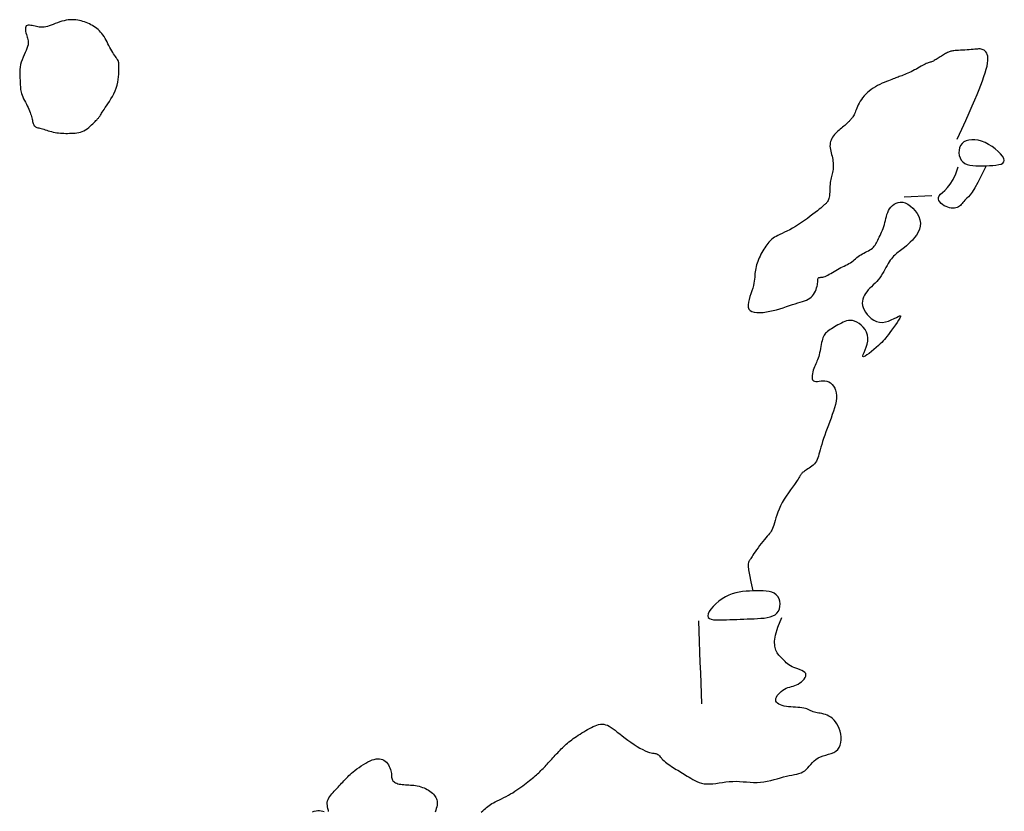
# Model space of a CAD drawing. Header units: millimetres. Extents: x 32690613 to 32693367, y 5343692 to 5344708.
# Tile 704 of 1009: x 32693167 to 32693202, y 5343744 to 5343772. Entities that reach past the tile are written whole.
import ezdxf

# ---------------------------------------------------------------- set-up
doc = ezdxf.new("R2010")
doc.units = ezdxf.units.MM
doc.header["$LTSCALE"] = 20
doc.layers.add('02-DGM_HL_493.00', color=102, linetype='Continuous')
doc.layers.add('02-DGM_HL_493.50', color=112, linetype='Continuous')

msp = doc.modelspace()

# ---------------------------------------------------------------- linework, layer by layer
at = {"layer": '02-DGM_HL_493.00', "elevation": 493, "flags": 128}
msp.add_lwpolyline([(32693169.783, 5343768.869), (32693169.799, 5343768.892), (32693169.815, 5343768.919), (32693169.833, 5343768.949), (32693169.854, 5343768.984), (32693169.878, 5343769.024), (32693169.907, 5343769.071), (32693169.941, 5343769.123), (32693169.981, 5343769.184), (32693170.027, 5343769.252), (32693170.079, 5343769.327), (32693170.133, 5343769.409), (32693170.188, 5343769.497), (32693170.242, 5343769.59), (32693170.293, 5343769.687), (32693170.34, 5343769.787), (32693170.38, 5343769.89), (32693170.411, 5343769.994), (32693170.436, 5343770.099), (32693170.453, 5343770.202), (32693170.465, 5343770.301), (32693170.473, 5343770.396), (32693170.478, 5343770.483), (32693170.48, 5343770.562), (32693170.481, 5343770.63), (32693170.481, 5343770.687), (32693170.48, 5343770.734), (32693170.478, 5343770.772), (32693170.475, 5343770.805), (32693170.468, 5343770.834), (32693170.459, 5343770.861), (32693170.446, 5343770.888), (32693170.429, 5343770.917), (32693170.407, 5343770.951), (32693170.382, 5343770.988), (32693170.353, 5343771.03), (32693170.322, 5343771.075), (32693170.288, 5343771.125), (32693170.254, 5343771.177), (32693170.219, 5343771.234), (32693170.184, 5343771.293), (32693170.15, 5343771.356), (32693170.116, 5343771.421), (32693170.083, 5343771.487), (32693170.049, 5343771.553), (32693170.014, 5343771.619), (32693169.979, 5343771.684), (32693169.942, 5343771.746), (32693169.903, 5343771.805), (32693169.862, 5343771.86), (32693169.819, 5343771.91), (32693169.775, 5343771.957), (32693169.728, 5343772.001), (32693169.68, 5343772.042), (32693169.63, 5343772.079), (32693169.578, 5343772.114), (32693169.525, 5343772.147), (32693169.471, 5343772.177), (32693169.415, 5343772.206), (32693169.359, 5343772.232), (32693169.301, 5343772.256), (32693169.242, 5343772.278), (32693169.182, 5343772.297), (32693169.12, 5343772.314), (32693169.058, 5343772.329), (32693168.994, 5343772.34), (32693168.929, 5343772.349), (32693168.863, 5343772.355), (32693168.795, 5343772.357), (32693168.725, 5343772.355), (32693168.653, 5343772.349), (32693168.579, 5343772.338), (32693168.503, 5343772.321), (32693168.424, 5343772.3), (32693168.344, 5343772.275), (32693168.263, 5343772.247), (32693168.184, 5343772.217), (32693168.106, 5343772.188), (32693168.032, 5343772.16), (32693167.962, 5343772.135), (32693167.897, 5343772.115), (32693167.838, 5343772.099), (32693167.784, 5343772.089), (32693167.735, 5343772.084), (32693167.688, 5343772.082), (32693167.643, 5343772.085), (32693167.598, 5343772.09), (32693167.552, 5343772.099), (32693167.504, 5343772.109), (32693167.453, 5343772.121), (32693167.4, 5343772.134), (32693167.347, 5343772.145), (32693167.296, 5343772.153), (32693167.247, 5343772.157), (32693167.204, 5343772.156), (32693167.167, 5343772.148), (32693167.138, 5343772.131), (32693167.119, 5343772.104), (32693167.108, 5343772.069), (32693167.104, 5343772.028), (32693167.107, 5343771.981), (32693167.114, 5343771.931), (32693167.126, 5343771.879), (32693167.139, 5343771.828), (32693167.155, 5343771.778), (32693167.17, 5343771.731), (32693167.184, 5343771.686), (32693167.196, 5343771.641), (32693167.205, 5343771.597), (32693167.209, 5343771.55), (32693167.208, 5343771.5), (32693167.201, 5343771.446), (32693167.185, 5343771.386), (32693167.162, 5343771.319), (32693167.132, 5343771.246), (32693167.097, 5343771.169), (32693167.06, 5343771.087), (32693167.023, 5343771.002), (32693166.988, 5343770.915), (32693166.956, 5343770.826), (32693166.931, 5343770.738), (32693166.914, 5343770.65), (32693166.904, 5343770.564), (32693166.899, 5343770.48), (32693166.899, 5343770.398), (32693166.901, 5343770.32), (32693166.906, 5343770.245), (32693166.911, 5343770.175), (32693166.916, 5343770.11), (32693166.918, 5343770.05), (32693166.92, 5343769.995), (32693166.922, 5343769.943), (32693166.924, 5343769.893), (32693166.929, 5343769.843), (32693166.936, 5343769.794), (32693166.947, 5343769.743), (32693166.963, 5343769.689), (32693166.985, 5343769.631), (32693167.011, 5343769.571), (32693167.041, 5343769.508), (32693167.073, 5343769.443), (32693167.106, 5343769.378), (32693167.139, 5343769.313), (32693167.172, 5343769.249), (32693167.202, 5343769.186), (32693167.229, 5343769.126), (32693167.252, 5343769.068), (32693167.273, 5343769.013), (32693167.292, 5343768.96), (32693167.308, 5343768.909), (32693167.322, 5343768.861), (32693167.335, 5343768.814), (32693167.346, 5343768.77), (32693167.356, 5343768.728), (32693167.365, 5343768.689), (32693167.374, 5343768.652), (32693167.384, 5343768.618), (32693167.395, 5343768.586), (32693167.408, 5343768.559), (32693167.424, 5343768.534), (32693167.443, 5343768.514), (32693167.465, 5343768.497), (32693167.49, 5343768.483), (32693167.52, 5343768.471), (32693167.552, 5343768.461), (32693167.588, 5343768.452), (32693167.628, 5343768.443), (32693167.671, 5343768.432), (32693167.717, 5343768.42), (32693167.766, 5343768.405), (32693167.819, 5343768.389), (32693167.874, 5343768.371), (32693167.931, 5343768.353), (32693167.99, 5343768.335), (32693168.05, 5343768.318), (32693168.112, 5343768.302), (32693168.175, 5343768.288), (32693168.238, 5343768.278), (32693168.302, 5343768.27), (32693168.366, 5343768.264), (32693168.431, 5343768.26), (32693168.496, 5343768.258), (32693168.562, 5343768.257), (32693168.628, 5343768.257), (32693168.695, 5343768.258), (32693168.762, 5343768.259), (32693168.828, 5343768.262), (32693168.895, 5343768.267), (32693168.962, 5343768.274), (32693169.027, 5343768.286), (32693169.092, 5343768.302), (32693169.156, 5343768.323), (32693169.218, 5343768.35), (32693169.278, 5343768.384), (32693169.337, 5343768.424), (32693169.392, 5343768.467), (32693169.445, 5343768.513), (32693169.494, 5343768.559), (32693169.54, 5343768.604), (32693169.581, 5343768.646), (32693169.618, 5343768.684), (32693169.649, 5343768.717), (32693169.676, 5343768.745), (32693169.699, 5343768.769), (32693169.72, 5343768.79), (32693169.738, 5343768.81), (32693169.754, 5343768.829), (32693169.769, 5343768.848)], close=True, dxfattribs=at)
at = {"layer": '02-DGM_HL_493.50', "elevation": 493.5, "flags": 128}
for points in [[(32693200.723, 5343768.05), (32693200.886, 5343768.409), (32693201.028, 5343768.725), (32693201.153, 5343769.003), (32693201.262, 5343769.249), (32693201.357, 5343769.466), (32693201.44, 5343769.661), (32693201.513, 5343769.838), (32693201.578, 5343770.001), (32693201.637, 5343770.156), (32693201.688, 5343770.302), (32693201.733, 5343770.439), (32693201.77, 5343770.567), (32693201.799, 5343770.684), (32693201.819, 5343770.791), (32693201.83, 5343770.886), (32693201.832, 5343770.97), (32693201.825, 5343771.042), (32693201.808, 5343771.103), (32693201.785, 5343771.154), (32693201.757, 5343771.196), (32693201.724, 5343771.229), (32693201.69, 5343771.254), (32693201.654, 5343771.274), (32693201.62, 5343771.287), (32693201.587, 5343771.296), (32693201.555, 5343771.301), (32693201.522, 5343771.303), (32693201.487, 5343771.302), (32693201.449, 5343771.299), (32693201.405, 5343771.294), (32693201.355, 5343771.289), (32693201.297, 5343771.283), (32693201.231, 5343771.278), (32693201.157, 5343771.273), (32693201.079, 5343771.268), (32693200.999, 5343771.263), (32693200.919, 5343771.259), (32693200.841, 5343771.255), (32693200.769, 5343771.25), (32693200.704, 5343771.246), (32693200.648, 5343771.241), (32693200.601, 5343771.236), (32693200.561, 5343771.231), (32693200.526, 5343771.224), (32693200.494, 5343771.217), (32693200.465, 5343771.208), (32693200.436, 5343771.197), (32693200.406, 5343771.184), (32693200.374, 5343771.169), (32693200.34, 5343771.153), (32693200.304, 5343771.134), (32693200.267, 5343771.114), (32693200.229, 5343771.093), (32693200.19, 5343771.07), (32693200.151, 5343771.047), (32693200.112, 5343771.023), (32693200.074, 5343770.998), (32693200.036, 5343770.973), (32693199.999, 5343770.949), (32693199.963, 5343770.926), (32693199.928, 5343770.904), (32693199.894, 5343770.884), (32693199.861, 5343770.866), (32693199.83, 5343770.85), (32693199.8, 5343770.838), (32693199.77, 5343770.828), (32693199.741, 5343770.819), (32693199.711, 5343770.81), (32693199.679, 5343770.801), (32693199.645, 5343770.789), (32693199.608, 5343770.775), (32693199.567, 5343770.757), (32693199.522, 5343770.734), (32693199.472, 5343770.707), (32693199.42, 5343770.677), (32693199.365, 5343770.645), (32693199.307, 5343770.612), (32693199.248, 5343770.578), (32693199.187, 5343770.544), (32693199.126, 5343770.511), (32693199.065, 5343770.481), (32693199.004, 5343770.452), (32693198.944, 5343770.426), (32693198.885, 5343770.401), (32693198.829, 5343770.378), (32693198.774, 5343770.357), (32693198.723, 5343770.337), (32693198.675, 5343770.319), (32693198.63, 5343770.302), (32693198.588, 5343770.286), (32693198.547, 5343770.27), (32693198.505, 5343770.255), (32693198.462, 5343770.238), (32693198.415, 5343770.221), (32693198.363, 5343770.201), (32693198.305, 5343770.179), (32693198.24, 5343770.154), (32693198.168, 5343770.127), (32693198.092, 5343770.096), (32693198.012, 5343770.062), (32693197.931, 5343770.024), (32693197.849, 5343769.984), (32693197.769, 5343769.939), (32693197.691, 5343769.891), (32693197.617, 5343769.839), (32693197.547, 5343769.784), (32693197.481, 5343769.727), (32693197.42, 5343769.667), (32693197.363, 5343769.605), (32693197.311, 5343769.542), (32693197.265, 5343769.478), (32693197.223, 5343769.414), (32693197.186, 5343769.35), (32693197.154, 5343769.287), (32693197.126, 5343769.226), (32693197.101, 5343769.166), (32693197.078, 5343769.109), (32693197.057, 5343769.056), (32693197.037, 5343769.006), (32693197.018, 5343768.961), (32693196.999, 5343768.921), (32693196.979, 5343768.886), (32693196.96, 5343768.855), (32693196.94, 5343768.826), (32693196.92, 5343768.801), (32693196.9, 5343768.777), (32693196.88, 5343768.755), (32693196.86, 5343768.733), (32693196.84, 5343768.711), (32693196.82, 5343768.689), (32693196.798, 5343768.667), (32693196.776, 5343768.644), (32693196.751, 5343768.62), (32693196.724, 5343768.595), (32693196.695, 5343768.569), (32693196.662, 5343768.542), (32693196.626, 5343768.512), (32693196.587, 5343768.481), (32693196.546, 5343768.448), (32693196.504, 5343768.414), (32693196.461, 5343768.377), (32693196.417, 5343768.339), (32693196.375, 5343768.299), (32693196.334, 5343768.256), (32693196.295, 5343768.212), (32693196.259, 5343768.166), (32693196.226, 5343768.118), (32693196.198, 5343768.068), (32693196.173, 5343768.017), (32693196.154, 5343767.964), (32693196.14, 5343767.91), (32693196.133, 5343767.854), (32693196.132, 5343767.797), (32693196.137, 5343767.738), (32693196.146, 5343767.679), (32693196.159, 5343767.619), (32693196.174, 5343767.558), (32693196.189, 5343767.497), (32693196.205, 5343767.435), (32693196.218, 5343767.373), (32693196.23, 5343767.311), (32693196.239, 5343767.25), (32693196.245, 5343767.188), (32693196.249, 5343767.128), (32693196.25, 5343767.069), (32693196.248, 5343767.011), (32693196.244, 5343766.955), (32693196.237, 5343766.902), (32693196.227, 5343766.85), (32693196.216, 5343766.8), (32693196.203, 5343766.751), (32693196.189, 5343766.702), (32693196.176, 5343766.651), (32693196.163, 5343766.598), (32693196.151, 5343766.541), (32693196.142, 5343766.481), (32693196.135, 5343766.416), (32693196.131, 5343766.347), (32693196.128, 5343766.277), (32693196.125, 5343766.206), (32693196.122, 5343766.137), (32693196.118, 5343766.07), (32693196.113, 5343766.009), (32693196.105, 5343765.953), (32693196.094, 5343765.905), (32693196.081, 5343765.865), (32693196.065, 5343765.83), (32693196.048, 5343765.8), (32693196.029, 5343765.774), (32693196.009, 5343765.751), (32693195.989, 5343765.731), (32693195.969, 5343765.712), (32693195.949, 5343765.693), (32693195.927, 5343765.674), (32693195.903, 5343765.652), (32693195.874, 5343765.627), (32693195.839, 5343765.597), (32693195.796, 5343765.562), (32693195.743, 5343765.519), (32693195.679, 5343765.468), (32693195.603, 5343765.408), (32693195.516, 5343765.34), (32693195.421, 5343765.267), (32693195.318, 5343765.191), (32693195.211, 5343765.114), (32693195.102, 5343765.038), (32693194.992, 5343764.965), (32693194.884, 5343764.897), (32693194.779, 5343764.836), (32693194.678, 5343764.781), (32693194.581, 5343764.733), (32693194.49, 5343764.689), (32693194.405, 5343764.648), (32693194.326, 5343764.611), (32693194.254, 5343764.576), (32693194.189, 5343764.542), (32693194.131, 5343764.508), (32693194.08, 5343764.475), (32693194.035, 5343764.44), (32693193.994, 5343764.404), (32693193.957, 5343764.366), (32693193.921, 5343764.326), (32693193.887, 5343764.283), (32693193.853, 5343764.237), (32693193.818, 5343764.187), (32693193.782, 5343764.133), (32693193.746, 5343764.077), (32693193.71, 5343764.018), (32693193.675, 5343763.957), (32693193.642, 5343763.894), (32693193.609, 5343763.831), (32693193.579, 5343763.768), (32693193.552, 5343763.704), (32693193.527, 5343763.64), (32693193.505, 5343763.577), (32693193.485, 5343763.514), (32693193.468, 5343763.45), (32693193.454, 5343763.387), (32693193.442, 5343763.324), (32693193.432, 5343763.261), (32693193.426, 5343763.198), (32693193.42, 5343763.135), (32693193.415, 5343763.069), (32693193.408, 5343763), (32693193.399, 5343762.927), (32693193.386, 5343762.849), (32693193.368, 5343762.765), (32693193.344, 5343762.674), (32693193.313, 5343762.576), (32693193.279, 5343762.472), (32693193.245, 5343762.367), (32693193.214, 5343762.263), (32693193.192, 5343762.163), (32693193.18, 5343762.07), (32693193.184, 5343761.987), (32693193.207, 5343761.918), (32693193.252, 5343761.865), (32693193.316, 5343761.827), (32693193.398, 5343761.803), (32693193.493, 5343761.791), (32693193.6, 5343761.789), (32693193.716, 5343761.797), (32693193.837, 5343761.814), (32693193.961, 5343761.837), (32693194.085, 5343761.865), (32693194.207, 5343761.897), (32693194.328, 5343761.932), (32693194.447, 5343761.969), (32693194.562, 5343762.006), (32693194.673, 5343762.043), (32693194.779, 5343762.078), (32693194.879, 5343762.111), (32693194.973, 5343762.14), (32693195.061, 5343762.166), (32693195.142, 5343762.191), (32693195.216, 5343762.216), (32693195.285, 5343762.243), (32693195.348, 5343762.273), (32693195.405, 5343762.308), (32693195.456, 5343762.348), (32693195.502, 5343762.395), (32693195.542, 5343762.447), (32693195.577, 5343762.504), (32693195.606, 5343762.563), (32693195.631, 5343762.624), (32693195.651, 5343762.683), (32693195.667, 5343762.741), (32693195.678, 5343762.795), (32693195.685, 5343762.844), (32693195.69, 5343762.888), (32693195.692, 5343762.927), (32693195.694, 5343762.961), (32693195.696, 5343762.989), (32693195.699, 5343763.013), (32693195.705, 5343763.031), (32693195.715, 5343763.045), (32693195.729, 5343763.053), (32693195.749, 5343763.059), (32693195.772, 5343763.062), (32693195.801, 5343763.064), (32693195.833, 5343763.067), (32693195.87, 5343763.072), (32693195.91, 5343763.082), (32693195.955, 5343763.096), (32693196.003, 5343763.117), (32693196.054, 5343763.143), (32693196.108, 5343763.173), (32693196.164, 5343763.207), (32693196.222, 5343763.242), (32693196.282, 5343763.279), (32693196.342, 5343763.315), (32693196.403, 5343763.35), (32693196.465, 5343763.382), (32693196.526, 5343763.413), (32693196.586, 5343763.442), (32693196.645, 5343763.47), (32693196.704, 5343763.499), (32693196.76, 5343763.528), (32693196.815, 5343763.558), (32693196.867, 5343763.59), (32693196.916, 5343763.625), (32693196.964, 5343763.661), (32693197.01, 5343763.698), (32693197.056, 5343763.736), (32693197.102, 5343763.774), (32693197.148, 5343763.811), (32693197.196, 5343763.847), (32693197.247, 5343763.881), (32693197.3, 5343763.912), (32693197.354, 5343763.941), (32693197.41, 5343763.969), (32693197.465, 5343763.997), (32693197.519, 5343764.024), (32693197.57, 5343764.052), (32693197.618, 5343764.082), (32693197.661, 5343764.113), (32693197.699, 5343764.147), (32693197.732, 5343764.184), (32693197.761, 5343764.224), (32693197.787, 5343764.266), (32693197.812, 5343764.311), (32693197.835, 5343764.359), (32693197.859, 5343764.409), (32693197.883, 5343764.462), (32693197.909, 5343764.517), (32693197.937, 5343764.574), (32693197.965, 5343764.634), (32693197.994, 5343764.696), (32693198.021, 5343764.761), (32693198.048, 5343764.827), (32693198.073, 5343764.895), (32693198.095, 5343764.966), (32693198.114, 5343765.038), (32693198.132, 5343765.111), (32693198.149, 5343765.184), (32693198.168, 5343765.258), (32693198.189, 5343765.33), (32693198.215, 5343765.401), (32693198.246, 5343765.47), (32693198.284, 5343765.536), (32693198.33, 5343765.598), (32693198.384, 5343765.654), (32693198.446, 5343765.702), (32693198.515, 5343765.74), (32693198.59, 5343765.766), (32693198.67, 5343765.777), (32693198.756, 5343765.771), (32693198.847, 5343765.746), (32693198.941, 5343765.7), (32693199.035, 5343765.636), (32693199.126, 5343765.556), (32693199.209, 5343765.464), (32693199.282, 5343765.361), (32693199.34, 5343765.252), (32693199.379, 5343765.138), (32693199.396, 5343765.023), (32693199.388, 5343764.91), (32693199.358, 5343764.799), (32693199.311, 5343764.692), (32693199.25, 5343764.59), (32693199.179, 5343764.495), (32693199.103, 5343764.406), (32693199.027, 5343764.326), (32693198.953, 5343764.256), (32693198.887, 5343764.195), (32693198.826, 5343764.144), (32693198.771, 5343764.1), (32693198.721, 5343764.062), (32693198.675, 5343764.028), (32693198.631, 5343763.997), (32693198.59, 5343763.966), (32693198.549, 5343763.934), (32693198.509, 5343763.9), (32693198.468, 5343763.863), (32693198.428, 5343763.822), (32693198.388, 5343763.778), (32693198.348, 5343763.73), (32693198.309, 5343763.678), (32693198.269, 5343763.622), (32693198.23, 5343763.56), (32693198.191, 5343763.494), (32693198.151, 5343763.423), (32693198.111, 5343763.35), (32693198.069, 5343763.274), (32693198.025, 5343763.199), (32693197.978, 5343763.123), (32693197.928, 5343763.05), (32693197.875, 5343762.979), (32693197.817, 5343762.912), (32693197.757, 5343762.848), (32693197.695, 5343762.787), (32693197.633, 5343762.726), (32693197.572, 5343762.667), (32693197.514, 5343762.607), (32693197.461, 5343762.546), (32693197.413, 5343762.483), (32693197.372, 5343762.417), (32693197.34, 5343762.349), (32693197.316, 5343762.278), (32693197.302, 5343762.204), (32693197.299, 5343762.129), (32693197.307, 5343762.051), (32693197.327, 5343761.971), (32693197.361, 5343761.889), (32693197.409, 5343761.806), (32693197.469, 5343761.724), (32693197.541, 5343761.646), (32693197.623, 5343761.577), (32693197.713, 5343761.518), (32693197.81, 5343761.474), (32693197.913, 5343761.446), (32693198.021, 5343761.439), (32693198.131, 5343761.454), (32693198.241, 5343761.486), (32693198.345, 5343761.529), (32693198.442, 5343761.576), (32693198.527, 5343761.62), (32693198.595, 5343761.655), (32693198.645, 5343761.675), (32693198.671, 5343761.673), (32693198.671, 5343761.645), (32693198.649, 5343761.593), (32693198.609, 5343761.523), (32693198.555, 5343761.439), (32693198.492, 5343761.348), (32693198.424, 5343761.253), (32693198.357, 5343761.16), (32693198.294, 5343761.075), (32693198.238, 5343761), (32693198.189, 5343760.934), (32693198.144, 5343760.876), (32693198.099, 5343760.822), (32693198.053, 5343760.77), (32693198.003, 5343760.717), (32693197.945, 5343760.661), (32693197.879, 5343760.6), (32693197.801, 5343760.531), (32693197.716, 5343760.458), (32693197.628, 5343760.387), (32693197.542, 5343760.321), (32693197.464, 5343760.265), (32693197.397, 5343760.223), (32693197.347, 5343760.201), (32693197.319, 5343760.203), (32693197.315, 5343760.231), (32693197.331, 5343760.284), (32693197.36, 5343760.357), (32693197.398, 5343760.445), (32693197.437, 5343760.546), (32693197.471, 5343760.654), (32693197.495, 5343760.766), (32693197.501, 5343760.877), (32693197.486, 5343760.983), (32693197.45, 5343761.084), (32693197.399, 5343761.177), (32693197.335, 5343761.261), (32693197.261, 5343761.335), (32693197.181, 5343761.398), (32693197.099, 5343761.448), (32693197.018, 5343761.483), (32693196.941, 5343761.504), (32693196.868, 5343761.511), (32693196.798, 5343761.507), (32693196.731, 5343761.493), (32693196.667, 5343761.471), (32693196.604, 5343761.444), (32693196.542, 5343761.412), (32693196.48, 5343761.379), (32693196.419, 5343761.345), (32693196.359, 5343761.312), (32693196.3, 5343761.278), (32693196.242, 5343761.245), (32693196.188, 5343761.211), (32693196.136, 5343761.178), (32693196.089, 5343761.145), (32693196.046, 5343761.112), (32693196.008, 5343761.079), (32693195.975, 5343761.045), (32693195.946, 5343761.01), (32693195.921, 5343760.972), (32693195.898, 5343760.931), (32693195.879, 5343760.885), (32693195.861, 5343760.834), (32693195.845, 5343760.776), (32693195.83, 5343760.712), (32693195.815, 5343760.642), (32693195.801, 5343760.569), (32693195.787, 5343760.493), (32693195.773, 5343760.418), (32693195.758, 5343760.343), (32693195.742, 5343760.272), (32693195.724, 5343760.206), (32693195.705, 5343760.146), (32693195.684, 5343760.09), (32693195.663, 5343760.039), (32693195.64, 5343759.989), (32693195.617, 5343759.94), (32693195.595, 5343759.889), (32693195.572, 5343759.836), (32693195.55, 5343759.778), (32693195.529, 5343759.715), (32693195.511, 5343759.649), (32693195.497, 5343759.582), (32693195.487, 5343759.517), (32693195.485, 5343759.457), (32693195.491, 5343759.404), (32693195.506, 5343759.36), (32693195.532, 5343759.329), (32693195.57, 5343759.313), (32693195.619, 5343759.307), (32693195.676, 5343759.31), (32693195.739, 5343759.317), (32693195.808, 5343759.324), (32693195.879, 5343759.329), (32693195.951, 5343759.327), (32693196.021, 5343759.315), (32693196.088, 5343759.29), (32693196.151, 5343759.253), (32693196.209, 5343759.203), (32693196.259, 5343759.142), (32693196.301, 5343759.071), (32693196.334, 5343758.991), (32693196.356, 5343758.902), (32693196.367, 5343758.806), (32693196.364, 5343758.703), (32693196.35, 5343758.594), (32693196.327, 5343758.48), (32693196.295, 5343758.361), (32693196.257, 5343758.239), (32693196.215, 5343758.115), (32693196.169, 5343757.989), (32693196.122, 5343757.862), (32693196.076, 5343757.736), (32693196.03, 5343757.61), (32693195.986, 5343757.486), (32693195.944, 5343757.365), (32693195.904, 5343757.249), (32693195.867, 5343757.137), (32693195.833, 5343757.031), (32693195.804, 5343756.933), (32693195.778, 5343756.842), (32693195.755, 5343756.758), (32693195.734, 5343756.681), (32693195.714, 5343756.611), (32693195.692, 5343756.547), (32693195.668, 5343756.487), (32693195.641, 5343756.433), (32693195.608, 5343756.383), (32693195.57, 5343756.336), (32693195.526, 5343756.293), (32693195.479, 5343756.254), (32693195.431, 5343756.217), (32693195.382, 5343756.183), (32693195.334, 5343756.152), (32693195.289, 5343756.124), (32693195.248, 5343756.098), (32693195.213, 5343756.074), (32693195.183, 5343756.052), (32693195.157, 5343756.032), (32693195.136, 5343756.013), (32693195.118, 5343755.995), (32693195.103, 5343755.978), (32693195.091, 5343755.961), (32693195.08, 5343755.945), (32693195.071, 5343755.929), (32693195.061, 5343755.911), (32693195.05, 5343755.889), (32693195.034, 5343755.863), (32693195.014, 5343755.829), (32693194.986, 5343755.786), (32693194.95, 5343755.733), (32693194.904, 5343755.667), (32693194.846, 5343755.588), (32693194.78, 5343755.497), (32693194.707, 5343755.396), (32693194.631, 5343755.287), (32693194.554, 5343755.173), (32693194.479, 5343755.056), (32693194.409, 5343754.937), (32693194.346, 5343754.818), (32693194.293, 5343754.703), (32693194.249, 5343754.592), (32693194.212, 5343754.485), (32693194.181, 5343754.385), (32693194.154, 5343754.291), (32693194.131, 5343754.204), (32693194.109, 5343754.126), (32693194.087, 5343754.058), (32693194.063, 5343753.999), (32693194.038, 5343753.948), (32693194.01, 5343753.903), (32693193.98, 5343753.861), (32693193.946, 5343753.819), (32693193.908, 5343753.775), (32693193.865, 5343753.727), (32693193.818, 5343753.672), (32693193.766, 5343753.608), (32693193.71, 5343753.538), (32693193.652, 5343753.463), (32693193.594, 5343753.385), (32693193.536, 5343753.308), (32693193.482, 5343753.232), (32693193.432, 5343753.162), (32693193.389, 5343753.098), (32693193.352, 5343753.043), (32693193.323, 5343752.997), (32693193.298, 5343752.957), (32693193.278, 5343752.924), (32693193.261, 5343752.896), (32693193.246, 5343752.872), (32693193.232, 5343752.851), (32693193.217, 5343752.832), (32693193.201, 5343752.812), (32693193.187, 5343752.781), (32693193.179, 5343752.729), (32693193.18, 5343752.644), (32693193.195, 5343752.515), (32693193.226, 5343752.33), (32693193.278, 5343752.079), (32693193.354, 5343751.75)], [(32693201.762, 5343767.09), (32693201.602, 5343766.749), (32693201.468, 5343766.485), (32693201.356, 5343766.286), (32693201.263, 5343766.141), (32693201.187, 5343766.038), (32693201.125, 5343765.968), (32693201.074, 5343765.919), (32693201.03, 5343765.88), (32693200.993, 5343765.841), (32693200.959, 5343765.802), (32693200.927, 5343765.764), (32693200.897, 5343765.727), (32693200.867, 5343765.691), (32693200.836, 5343765.659), (32693200.802, 5343765.63), (32693200.763, 5343765.605), (32693200.72, 5343765.585), (32693200.672, 5343765.571), (32693200.619, 5343765.562), (32693200.563, 5343765.559), (32693200.505, 5343765.563), (32693200.444, 5343765.573), (32693200.381, 5343765.59), (32693200.318, 5343765.615), (32693200.255, 5343765.648), (32693200.194, 5343765.687), (32693200.14, 5343765.732), (32693200.095, 5343765.781), (32693200.063, 5343765.834), (32693200.046, 5343765.889), (32693200.049, 5343765.946), (32693200.074, 5343766.002), (32693200.122, 5343766.059), (32693200.192, 5343766.122), (32693200.277, 5343766.199), (32693200.372, 5343766.298), (32693200.473, 5343766.425), (32693200.575, 5343766.587), (32693200.673, 5343766.794), (32693200.762, 5343767.051)], [(32693198.803, 5343765.973), (32693199.802, 5343766.012)], [(32693183.547, 5343743.768), (32693183.602, 5343743.817), (32693183.652, 5343743.863), (32693183.699, 5343743.904), (32693183.744, 5343743.943), (32693183.789, 5343743.979), (32693183.835, 5343744.014), (32693183.883, 5343744.047), (32693183.936, 5343744.08), (32693183.994, 5343744.113), (32693184.058, 5343744.147), (32693184.129, 5343744.183), (32693184.204, 5343744.219), (32693184.282, 5343744.257), (32693184.364, 5343744.297), (32693184.446, 5343744.338), (32693184.528, 5343744.381), (32693184.609, 5343744.427), (32693184.688, 5343744.474), (32693184.765, 5343744.523), (32693184.839, 5343744.573), (32693184.911, 5343744.623), (32693184.98, 5343744.674), (32693185.047, 5343744.724), (32693185.112, 5343744.774), (32693185.174, 5343744.822), (32693185.233, 5343744.868), (32693185.29, 5343744.912), (32693185.345, 5343744.955), (32693185.397, 5343744.997), (32693185.447, 5343745.037), (32693185.495, 5343745.076), (32693185.54, 5343745.115), (32693185.584, 5343745.154), (32693185.625, 5343745.192), (32693185.665, 5343745.23), (32693185.704, 5343745.268), (32693185.741, 5343745.306), (32693185.779, 5343745.345), (32693185.816, 5343745.384), (32693185.853, 5343745.424), (32693185.891, 5343745.465), (32693185.93, 5343745.508), (32693185.97, 5343745.551), (32693186.011, 5343745.595), (32693186.053, 5343745.64), (32693186.095, 5343745.685), (32693186.137, 5343745.731), (32693186.18, 5343745.778), (32693186.223, 5343745.824), (32693186.266, 5343745.87), (32693186.309, 5343745.916), (32693186.352, 5343745.962), (32693186.395, 5343746.008), (32693186.439, 5343746.053), (32693186.483, 5343746.097), (32693186.528, 5343746.141), (32693186.573, 5343746.183), (32693186.619, 5343746.225), (32693186.667, 5343746.265), (32693186.715, 5343746.305), (32693186.765, 5343746.345), (32693186.817, 5343746.384), (32693186.871, 5343746.424), (32693186.928, 5343746.464), (32693186.987, 5343746.505), (32693187.05, 5343746.546), (32693187.115, 5343746.588), (32693187.181, 5343746.63), (32693187.25, 5343746.672), (32693187.319, 5343746.712), (32693187.388, 5343746.751), (32693187.457, 5343746.789), (32693187.525, 5343746.824), (32693187.592, 5343746.856), (32693187.658, 5343746.885), (32693187.722, 5343746.909), (32693187.786, 5343746.928), (32693187.849, 5343746.94), (32693187.912, 5343746.945), (32693187.975, 5343746.941), (32693188.038, 5343746.927), (32693188.102, 5343746.904), (32693188.167, 5343746.871), (32693188.234, 5343746.829), (32693188.305, 5343746.78), (32693188.379, 5343746.723), (32693188.459, 5343746.66), (32693188.545, 5343746.592), (32693188.638, 5343746.52), (32693188.738, 5343746.444), (32693188.844, 5343746.367), (32693188.953, 5343746.29), (32693189.063, 5343746.215), (32693189.172, 5343746.145), (32693189.277, 5343746.082), (32693189.375, 5343746.027), (32693189.465, 5343745.982), (32693189.545, 5343745.95), (32693189.615, 5343745.928), (32693189.676, 5343745.913), (32693189.729, 5343745.904), (32693189.775, 5343745.898), (32693189.817, 5343745.892), (32693189.853, 5343745.885), (32693189.886, 5343745.874), (32693189.917, 5343745.856), (32693189.947, 5343745.833), (32693189.976, 5343745.805), (32693190.005, 5343745.772), (32693190.036, 5343745.737), (32693190.069, 5343745.699), (32693190.106, 5343745.66), (32693190.146, 5343745.62), (32693190.192, 5343745.58), (32693190.242, 5343745.54), (32693190.296, 5343745.501), (32693190.352, 5343745.462), (32693190.41, 5343745.424), (32693190.469, 5343745.387), (32693190.528, 5343745.35), (32693190.586, 5343745.314), (32693190.643, 5343745.28), (32693190.699, 5343745.245), (32693190.755, 5343745.211), (32693190.811, 5343745.177), (32693190.867, 5343745.143), (32693190.925, 5343745.107), (32693190.985, 5343745.071), (32693191.048, 5343745.032), (32693191.114, 5343744.992), (32693191.183, 5343744.952), (32693191.256, 5343744.913), (32693191.333, 5343744.876), (32693191.415, 5343744.844), (32693191.502, 5343744.817), (32693191.594, 5343744.798), (32693191.691, 5343744.788), (32693191.794, 5343744.787), (32693191.903, 5343744.795), (32693192.015, 5343744.808), (32693192.132, 5343744.825), (32693192.251, 5343744.843), (32693192.373, 5343744.86), (32693192.497, 5343744.874), (32693192.622, 5343744.882), (32693192.747, 5343744.884), (32693192.872, 5343744.879), (32693192.997, 5343744.871), (32693193.123, 5343744.862), (32693193.248, 5343744.853), (32693193.374, 5343744.847), (32693193.499, 5343744.846), (32693193.624, 5343744.852), (32693193.748, 5343744.866), (32693193.871, 5343744.888), (32693193.993, 5343744.915), (32693194.113, 5343744.946), (32693194.23, 5343744.979), (32693194.344, 5343745.011), (32693194.455, 5343745.042), (32693194.56, 5343745.069), (32693194.661, 5343745.092), (32693194.757, 5343745.111), (32693194.847, 5343745.129), (32693194.932, 5343745.146), (32693195.012, 5343745.167), (32693195.087, 5343745.192), (32693195.156, 5343745.223), (32693195.22, 5343745.262), (32693195.278, 5343745.311), (32693195.333, 5343745.367), (32693195.386, 5343745.429), (32693195.44, 5343745.493), (32693195.497, 5343745.557), (32693195.558, 5343745.619), (32693195.626, 5343745.676), (32693195.702, 5343745.726), (32693195.789, 5343745.766), (32693195.883, 5343745.8), (32693195.981, 5343745.829), (32693196.079, 5343745.858), (32693196.175, 5343745.89), (32693196.265, 5343745.927), (32693196.345, 5343745.973), (32693196.413, 5343746.031), (32693196.465, 5343746.103), (32693196.502, 5343746.187), (32693196.525, 5343746.281), (32693196.535, 5343746.38), (32693196.533, 5343746.483), (32693196.52, 5343746.587), (32693196.498, 5343746.688), (32693196.467, 5343746.784), (32693196.428, 5343746.872), (32693196.383, 5343746.953), (32693196.333, 5343747.025), (32693196.278, 5343747.089), (32693196.219, 5343747.146), (32693196.158, 5343747.194), (32693196.095, 5343747.235), (32693196.031, 5343747.267), (32693195.968, 5343747.293), (32693195.905, 5343747.311), (32693195.843, 5343747.325), (32693195.783, 5343747.336), (32693195.725, 5343747.345), (32693195.67, 5343747.353), (32693195.617, 5343747.362), (32693195.568, 5343747.374), (32693195.522, 5343747.39), (32693195.479, 5343747.409), (32693195.436, 5343747.429), (32693195.393, 5343747.451), (32693195.348, 5343747.472), (32693195.3, 5343747.493), (32693195.246, 5343747.511), (32693195.187, 5343747.526), (32693195.12, 5343747.538), (32693195.047, 5343747.546), (32693194.97, 5343747.552), (32693194.889, 5343747.556), (32693194.806, 5343747.561), (32693194.722, 5343747.567), (32693194.64, 5343747.574), (32693194.559, 5343747.585), (32693194.483, 5343747.6), (32693194.411, 5343747.618), (32693194.347, 5343747.641), (32693194.29, 5343747.668), (32693194.243, 5343747.7), (32693194.207, 5343747.736), (32693194.184, 5343747.776), (32693194.175, 5343747.82), (32693194.18, 5343747.869), (32693194.199, 5343747.921), (32693194.23, 5343747.974), (32693194.271, 5343748.027), (32693194.319, 5343748.079), (32693194.374, 5343748.127), (32693194.432, 5343748.171), (32693194.493, 5343748.208), (32693194.555, 5343748.238), (32693194.616, 5343748.262), (32693194.678, 5343748.283), (32693194.74, 5343748.301), (32693194.802, 5343748.319), (32693194.863, 5343748.34), (32693194.925, 5343748.364), (32693194.986, 5343748.394), (32693195.047, 5343748.431), (32693195.105, 5343748.475), (32693195.157, 5343748.523), (32693195.202, 5343748.574), (32693195.237, 5343748.625), (32693195.259, 5343748.677), (32693195.266, 5343748.726), (32693195.255, 5343748.772), (32693195.225, 5343748.812), (32693195.179, 5343748.848), (32693195.12, 5343748.88), (32693195.052, 5343748.91), (32693194.978, 5343748.937), (32693194.903, 5343748.964), (32693194.829, 5343748.991), (32693194.762, 5343749.019), (32693194.702, 5343749.049), (32693194.65, 5343749.081), (32693194.602, 5343749.117), (32693194.557, 5343749.156), (32693194.512, 5343749.2), (32693194.465, 5343749.248), (32693194.414, 5343749.302), (32693194.356, 5343749.362), (32693194.292, 5343749.43), (32693194.228, 5343749.513), (32693194.174, 5343749.619), (32693194.14, 5343749.757), (32693194.135, 5343749.935), (32693194.169, 5343750.16), (32693194.252, 5343750.443), (32693194.392, 5343750.789)], [(32693191.512, 5343747.675), (32693191.497, 5343748.049), (32693191.482, 5343748.424), (32693191.468, 5343748.799), (32693191.453, 5343749.173), (32693191.439, 5343749.548), (32693191.424, 5343749.923), (32693191.409, 5343750.298), (32693191.395, 5343750.672)], [(32693178.038, 5343743.797), (32693178.038, 5343743.827), (32693178.031, 5343743.864), (32693178.021, 5343743.909), (32693178.009, 5343743.959), (32693177.999, 5343744.013), (32693177.993, 5343744.068), (32693177.994, 5343744.123), (32693178.005, 5343744.178), (32693178.024, 5343744.23), (32693178.05, 5343744.282), (32693178.082, 5343744.333), (32693178.12, 5343744.383), (32693178.161, 5343744.432), (32693178.205, 5343744.481), (32693178.249, 5343744.529), (32693178.294, 5343744.578), (32693178.339, 5343744.626), (32693178.383, 5343744.674), (32693178.427, 5343744.721), (32693178.47, 5343744.767), (32693178.511, 5343744.812), (32693178.551, 5343744.856), (32693178.589, 5343744.897), (32693178.626, 5343744.937), (32693178.662, 5343744.975), (32693178.699, 5343745.013), (32693178.737, 5343745.051), (32693178.778, 5343745.091), (32693178.824, 5343745.132), (32693178.874, 5343745.176), (32693178.931, 5343745.223), (32693178.995, 5343745.274), (32693179.066, 5343745.328), (32693179.141, 5343745.383), (32693179.22, 5343745.438), (32693179.301, 5343745.491), (32693179.382, 5343745.54), (32693179.463, 5343745.584), (32693179.541, 5343745.622), (32693179.616, 5343745.653), (32693179.688, 5343745.675), (32693179.755, 5343745.689), (32693179.82, 5343745.696), (32693179.88, 5343745.694), (32693179.937, 5343745.685), (32693179.991, 5343745.667), (32693180.041, 5343745.642), (32693180.087, 5343745.609), (32693180.129, 5343745.569), (32693180.168, 5343745.524), (32693180.202, 5343745.474), (32693180.232, 5343745.422), (32693180.257, 5343745.369), (32693180.277, 5343745.315), (32693180.292, 5343745.262), (32693180.302, 5343745.212), (32693180.308, 5343745.164), (32693180.312, 5343745.119), (32693180.315, 5343745.076), (32693180.318, 5343745.035), (32693180.324, 5343744.998), (32693180.333, 5343744.963), (32693180.346, 5343744.931), (32693180.366, 5343744.902), (32693180.392, 5343744.875), (32693180.424, 5343744.852), (32693180.46, 5343744.831), (32693180.5, 5343744.813), (32693180.545, 5343744.798), (32693180.593, 5343744.786), (32693180.644, 5343744.776), (32693180.698, 5343744.769), (32693180.754, 5343744.764), (32693180.812, 5343744.76), (32693180.871, 5343744.757), (32693180.932, 5343744.754), (32693180.993, 5343744.75), (32693181.056, 5343744.746), (32693181.118, 5343744.739), (32693181.181, 5343744.73), (32693181.244, 5343744.718), (32693181.306, 5343744.703), (32693181.367, 5343744.686), (32693181.427, 5343744.666), (32693181.486, 5343744.644), (32693181.542, 5343744.619), (32693181.597, 5343744.591), (32693181.649, 5343744.56), (32693181.698, 5343744.527), (32693181.744, 5343744.492), (32693181.786, 5343744.456), (32693181.825, 5343744.417), (32693181.859, 5343744.378), (32693181.889, 5343744.338), (32693181.914, 5343744.297), (32693181.934, 5343744.256), (32693181.949, 5343744.214), (32693181.958, 5343744.171), (32693181.962, 5343744.125), (32693181.962, 5343744.077), (32693181.956, 5343744.025), (32693181.945, 5343743.969), (32693181.929, 5343743.909), (32693181.908, 5343743.843), (32693181.883, 5343743.771)], [(32693177.465, 5343743.786), (32693177.527, 5343743.808), (32693177.589, 5343743.824), (32693177.651, 5343743.831), (32693177.714, 5343743.829), (32693177.775, 5343743.82), (32693177.833, 5343743.808), (32693177.887, 5343743.794)]]:
    msp.add_lwpolyline(points, dxfattribs=at)
for points in [[(32693200.922, 5343767.224), (32693200.994, 5343767.171), (32693201.08, 5343767.133), (32693201.176, 5343767.107), (32693201.282, 5343767.092), (32693201.395, 5343767.084), (32693201.514, 5343767.083), (32693201.637, 5343767.085), (32693201.762, 5343767.09), (32693201.886, 5343767.095), (32693202.006, 5343767.102), (32693202.118, 5343767.112), (32693202.219, 5343767.128), (32693202.303, 5343767.151), (32693202.368, 5343767.184), (32693202.408, 5343767.227), (32693202.421, 5343767.282), (32693202.404, 5343767.351), (32693202.358, 5343767.431), (32693202.289, 5343767.517), (32693202.2, 5343767.607), (32693202.096, 5343767.696), (32693201.98, 5343767.781), (32693201.856, 5343767.858), (32693201.729, 5343767.922), (32693201.602, 5343767.972), (32693201.478, 5343768.006), (32693201.359, 5343768.025), (32693201.245, 5343768.028), (32693201.141, 5343768.017), (32693201.046, 5343767.989), (32693200.964, 5343767.947), (32693200.896, 5343767.89), (32693200.844, 5343767.818), (32693200.809, 5343767.735), (32693200.789, 5343767.645), (32693200.784, 5343767.552), (32693200.796, 5343767.459), (32693200.823, 5343767.371), (32693200.865, 5343767.291)], [(32693194.193, 5343751.616), (32693194.121, 5343751.668), (32693194.036, 5343751.706), (32693193.939, 5343751.732), (32693193.834, 5343751.748), (32693193.72, 5343751.755), (32693193.601, 5343751.757), (32693193.479, 5343751.754), (32693193.354, 5343751.75), (32693193.229, 5343751.744), (32693193.104, 5343751.737), (32693192.98, 5343751.726), (32693192.855, 5343751.709), (32693192.731, 5343751.685), (32693192.607, 5343751.65), (32693192.484, 5343751.604), (32693192.361, 5343751.544), (32693192.24, 5343751.47), (32693192.123, 5343751.384), (32693192.014, 5343751.29), (32693191.916, 5343751.193), (32693191.835, 5343751.097), (32693191.773, 5343751.005), (32693191.733, 5343750.922), (32693191.721, 5343750.852), (32693191.738, 5343750.797), (32693191.782, 5343750.758), (32693191.849, 5343750.731), (32693191.935, 5343750.714), (32693192.036, 5343750.706), (32693192.149, 5343750.704), (32693192.27, 5343750.707), (32693192.394, 5343750.711), (32693192.519, 5343750.716), (32693192.644, 5343750.721), (32693192.769, 5343750.726), (32693192.893, 5343750.731), (32693193.018, 5343750.736), (32693193.143, 5343750.741), (32693193.268, 5343750.746), (32693193.393, 5343750.75), (32693193.518, 5343750.756), (32693193.64, 5343750.763), (32693193.759, 5343750.773), (32693193.871, 5343750.79), (32693193.975, 5343750.814), (32693194.07, 5343750.847), (32693194.151, 5343750.892), (32693194.219, 5343750.949), (32693194.271, 5343751.021), (32693194.307, 5343751.104), (32693194.327, 5343751.194), (32693194.331, 5343751.287), (32693194.32, 5343751.38), (32693194.293, 5343751.468), (32693194.251, 5343751.548)]]:
    msp.add_lwpolyline(points, close=True, dxfattribs=at)

doc.saveas('drawing.dxf')
